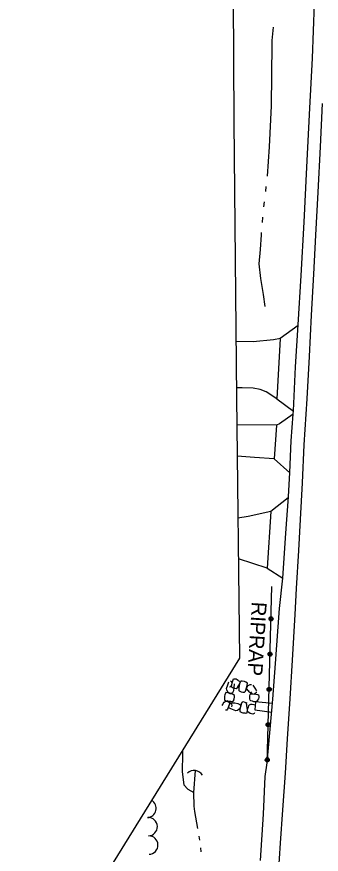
# Model space of a CAD drawing. Extents: x 589250 to 1188077, y 162953 to 363065.
# Drawn here: x 593712.5 to 593835.2, y 188463.1 to 188800.5 of the extents above; entities that cross this region are included whole.
import ezdxf

# ---------------------------------------------------------------- set-up
doc = ezdxf.new("R2010")
doc.units = 0
for name, color, linetype in [('E_BMGRD_P', 7, 'Continuous'), ('E_DRN', 7, 'Continuous'), ('E_DRN_RipRap', 7, 'Continuous'), ('E_DRN_RipRap_Text', 7, 'Continuous'), ('E_DWY', 7, 'Continuous'), ('E_LAND_TreeLine_P', 7, 'Continuous'), ('E_MAP_Limits', 7, 'Continuous'), ('E_RDWY', 7, 'Continuous'), ('E_RDWY_Gravel', 7, 'Continuous'), ('E_WAL', 7, 'Continuous'), ('E_WTR_FlowLine', 7, 'Continuous')]:
    doc.layers.add(name, color=color, linetype=linetype)

msp = doc.modelspace()

# ---------------------------------------------------------------- linework, layer by layer
at = {"layer": 'E_BMGRD_P'}
msp.add_line((593813.39, 188499.93), (593815.33, 188570.94), dxfattribs=at)
for centre, major_axis in [((593814.97, 188557.93), (0.827, -0.023)), ((593814.97, 188557.93), (0.417, -0.011)), ((593814.58, 188543.72), (0.827, -0.023)), ((593814.58, 188543.72), (0.417, -0.011)), ((593814.2, 188529.52), (0.827, -0.023)), ((593814.19, 188529.52), (0.417, -0.011)), ((593813.81, 188515.32), (0.827, -0.023)), ((593813.81, 188515.32), (0.417, -0.011)), ((593813.42, 188501.12), (0.827, -0.023)), ((593813.42, 188501.12), (0.417, -0.011))]:
    msp.add_ellipse(centre, major_axis=major_axis, ratio=0.999884, dxfattribs=at)
at = {"layer": 'E_DRN'}
msp.add_arc((593783.97, 188493.12), 3.77, 28.9063, 135.1666, dxfattribs=at)
at = {"layer": 'E_DRN_RipRap'}
for p, q in [((593797.49, 188531.39), (593797.9, 188532.5)), ((593798.57, 188532.9), (593798.93, 188532.75)), ((593798.93, 188532.75), (593799.28, 188531.97)), ((593799.05, 188530.99), (593799.4, 188532.54)), ((593799.4, 188532.54), (593799.65, 188533.34)), ((593799.65, 188533.34), (593799.78, 188533.7)), ((593799.78, 188533.7), (593800.43, 188533.82)), ((593800.43, 188533.82), (593800.87, 188533.7)), ((593800.87, 188533.7), (593801.34, 188533.47)), ((593801.34, 188533.47), (593801.82, 188533.1)), ((593802.02, 188533.02), (593802.26, 188532.63)), ((593802.73, 188532.87), (593802.26, 188531.71)), ((593802.26, 188532.63), (593802.34, 188532.47)), ((593802.34, 188532.47), (593802.3, 188531.91)), ((593803.35, 188532.77), (593802.73, 188532.87)), ((593804.27, 188532.66), (593803.35, 188532.77)), ((593804.75, 188532.44), (593804.27, 188532.66)), ((593805.54, 188531.99), (593804.75, 188532.44)), ((593797.06, 188529.89), (593797.49, 188531.39)), ((593797.12, 188529.27), (593797.06, 188529.89)), ((593797.59, 188528.44), (593797.12, 188529.27)), ((593798.26, 188530.48), (593798.74, 188530.74)), ((593798.74, 188530.74), (593799.1, 188531.22)), ((593799.06, 188530.49), (593799.05, 188530.99)), ((593799.25, 188530.22), (593799.06, 188530.49)), ((593799.1, 188531.22), (593799.28, 188531.97)), ((593799.68, 188529.96), (593799.25, 188530.22)), ((593799.79, 188528.97), (593799.41, 188528.1)), ((593800.37, 188529.82), (593799.68, 188529.96)), ((593800.01, 188530.28), (593799.79, 188528.97)), ((593800.08, 188531.76), (593800.01, 188530.28)), ((593800.89, 188529.77), (593800.37, 188529.82)), ((593801.37, 188529.96), (593800.89, 188529.77)), ((593801.64, 188530.8), (593801.25, 188530.24)), ((593801.65, 188530.21), (593801.37, 188529.96)), ((593802, 188531.32), (593801.64, 188530.8)), ((593802.02, 188530.18), (593801.92, 188529.56)), ((593801.92, 188529.56), (593802.04, 188529.09)), ((593802.3, 188531.91), (593802, 188531.32)), ((593802.16, 188531.03), (593802.02, 188530.18)), ((593802.04, 188529.09), (593802.14, 188528.98)), ((593802.14, 188528.98), (593802.96, 188528.58)), ((593802.26, 188531.71), (593802.16, 188531.03)), ((593804.73, 188528.84), (593804.79, 188529.2)), ((593804.79, 188529.2), (593805.06, 188530.15)), ((593805.06, 188530.15), (593805.39, 188531.06)), ((593805.07, 188529.72), (593805.33, 188530.54)), ((593805.32, 188529.16), (593805.07, 188529.72)), ((593806.1, 188528.58), (593805.28, 188529.61)), ((593806.13, 188528.68), (593805.32, 188529.16)), ((593805.33, 188530.54), (593805.72, 188531.07)), ((593805.39, 188531.06), (593805.54, 188531.99)), ((593805.72, 188531.07), (593806.53, 188531.51)), ((593806.53, 188531.51), (593807.13, 188531.52)), ((593807.66, 188531.27), (593808.49, 188529.94)), ((593808.49, 188529.94), (593809.04, 188528.89)), ((593796.16, 188525.77), (593796.15, 188525.11)), ((593796.22, 188526.84), (593796.19, 188525.86)), ((593796.39, 188527.35), (593796.22, 188526.84)), ((593796.75, 188528.2), (593796.39, 188527.35)), ((593797.63, 188528.08), (593796.75, 188528.2)), ((593798.12, 188528.05), (593797.59, 188528.44)), ((593798.5, 188527.78), (593797.63, 188528.08)), ((593798.9, 188527.82), (593798.12, 188528.05)), ((593799.4, 188527.55), (593798.5, 188527.78)), ((593799.41, 188528.1), (593798.9, 188527.82)), ((593799.74, 188527.49), (593799.4, 188527.55)), ((593800.19, 188527.07), (593799.74, 188527.49)), ((593799.81, 188524.76), (593800.13, 188525.65)), ((593800.13, 188525.65), (593800.29, 188526.38)), ((593800.29, 188526.38), (593800.19, 188527.07)), ((593802.96, 188528.58), (593803.65, 188528.35)), ((593803.65, 188528.35), (593804.31, 188528.4)), ((593804.31, 188528.4), (593804.73, 188528.84)), ((593807.13, 188527.56), (593806.1, 188528.58)), ((593806.36, 188526.22), (593806.41, 188526.95)), ((593806.37, 188525.66), (593806.36, 188526.22)), ((593806.6, 188525.19), (593806.37, 188525.66)), ((593806.41, 188526.95), (593806.6, 188527.44)), ((593806.6, 188527.44), (593806.83, 188527.68)), ((593806.73, 188528.5), (593807.03, 188528.04)), ((593806.83, 188527.68), (593807.29, 188527.75)), ((593807.03, 188528.04), (593807.51, 188527.72)), ((593807.29, 188527.75), (593808.77, 188527.58)), ((593807.51, 188527.72), (593808.23, 188527.63)), ((593808.91, 188528.09), (593808.23, 188527.63)), ((593808.77, 188527.58), (593809.55, 188527.42)), ((593809.01, 188528.49), (593808.91, 188528.09)), ((593809.55, 188527.42), (593809.9, 188527.32)), ((593809.86, 188525.67), (593809.57, 188525.12)), ((593810.02, 188526.18), (593809.86, 188525.67)), ((593809.9, 188527.32), (593810.08, 188526.66)), ((593810.08, 188526.66), (593810.02, 188526.18)), ((593795.32, 188522.96), (593795.47, 188523.41)), ((593795.47, 188523.41), (593795.73, 188523.88)), ((593795.73, 188523.88), (593796.11, 188524.35)), ((593796.11, 188524.35), (593796.44, 188524.65)), ((593796.15, 188525.11), (593797.3, 188524.76)), ((593796.44, 188524.65), (593796.58, 188524.76)), ((593796.58, 188524.76), (593797.1, 188524.79)), ((593797.1, 188524.79), (593797.69, 188524.55)), ((593797.12, 188525.06), (593797.76, 188524.83)), ((593797.3, 188524.76), (593797.94, 188524.75)), ((593797.72, 188522.24), (593797.38, 188521.48)), ((593797.69, 188524.55), (593798.22, 188524.24)), ((593798.23, 188523.73), (593797.72, 188522.24)), ((593797.76, 188524.83), (593798.14, 188524.52)), ((593798.15, 188523.51), (593797.9, 188522.78)), ((593798.13, 188521.97), (593797.9, 188522.78)), ((593797.94, 188524.75), (593798.75, 188524.72)), ((593798.14, 188524.52), (593798.29, 188524.22)), ((593798.55, 188523.93), (593798.15, 188523.51)), ((593798.22, 188524.24), (593798.8, 188523.89)), ((593798.29, 188524.22), (593798.23, 188523.73)), ((593799.04, 188524.13), (593798.55, 188523.93)), ((593798.75, 188524.72), (593799.34, 188524.69)), ((593798.8, 188523.89), (593799, 188523.57)), ((593799, 188523.57), (593799.14, 188523.05)), ((593799.04, 188524.13), (593800.37, 188524.08)), ((593799.14, 188523.05), (593799.05, 188522.51)), ((593799.34, 188524.69), (593799.76, 188524.86)), ((593799.76, 188524.86), (593799.85, 188524.98)), ((593800.37, 188524.08), (593801.56, 188523.87)), ((593801.56, 188523.87), (593802.36, 188523.47)), ((593802.36, 188523.47), (593802.64, 188522.94)), ((593802.69, 188522.5), (593802.45, 188521.57)), ((593802.64, 188522.94), (593802.46, 188522.1)), ((593802.86, 188523.48), (593802.69, 188522.5)), ((593802.89, 188523.84), (593802.86, 188523.48)), ((593803.26, 188524.33), (593802.89, 188523.84)), ((593803.87, 188524.45), (593803.26, 188524.33)), ((593804.54, 188524.29), (593803.87, 188524.45)), ((593805.35, 188523.97), (593804.54, 188524.29)), ((593804.95, 188523.93), (593804.81, 188524)), ((593805.19, 188523.52), (593804.95, 188523.93)), ((593805.27, 188522.89), (593805.19, 188523.52)), ((593805.37, 188522.03), (593805.27, 188522.89)), ((593805.61, 188521.8), (593805.82, 188522.41)), ((593805.82, 188522.41), (593806.06, 188523.07)), ((593806.06, 188523.07), (593806.33, 188523.34)), ((593806.33, 188523.34), (593806.81, 188523.57)), ((593806.87, 188524.93), (593806.6, 188525.19)), ((593806.81, 188523.57), (593807.35, 188523.56)), ((593807.49, 188524.73), (593806.87, 188524.93)), ((593807.35, 188523.56), (593808.07, 188523.47)), ((593808.07, 188524.55), (593807.49, 188524.73)), ((593808.68, 188524.46), (593808.07, 188524.55)), ((593808.07, 188523.47), (593808.55, 188523.25)), ((593809.19, 188524.61), (593808.68, 188524.46)), ((593809.3, 188524.75), (593809.19, 188524.61)), ((593809.57, 188525.12), (593809.3, 188524.75)), ((593797.21, 188521.14), (593796.59, 188521.11)), ((593797.38, 188521.48), (593797.21, 188521.14)), ((593798.46, 188521.77), (593798.13, 188521.97)), ((593799.47, 188521.36), (593798.46, 188521.77)), ((593800.84, 188520.93), (593799.47, 188521.36)), ((593801.4, 188521), (593800.84, 188520.93)), ((593802.13, 188521.52), (593801.4, 188521)), ((593802.46, 188522.1), (593802.13, 188521.52)), ((593802.45, 188521.57), (593802.38, 188520.62)), ((593802.38, 188520.62), (593803.16, 188520.26)), ((593803.16, 188520.26), (593803.63, 188520.08)), ((593803.63, 188520.08), (593804.52, 188520.07)), ((593804.7, 188519.99), (593805.34, 188520.09)), ((593805.34, 188520.09), (593805.47, 188521.35)), ((593805.47, 188521.35), (593805.37, 188522.03)), ((593805.48, 188521.14), (593805.61, 188521.8)), ((593805.6, 188520.6), (593805.48, 188521.14)), ((593805.73, 188520.47), (593805.6, 188520.6)), ((593806.08, 188520.16), (593805.73, 188520.47)), ((593806.61, 188519.84), (593806.08, 188520.16)), ((593807.1, 188519.65), (593806.61, 188519.84)), ((593807.57, 188519.56), (593807.1, 188519.65)), ((593808.23, 188519.73), (593807.57, 188519.56)), ((593808.35, 188520.1), (593808.23, 188519.73))]:
    msp.add_line(p, q, dxfattribs=at)
at = {"layer": 'E_DWY'}
for p, q in [((593825.86, 188676.04), (593818.67, 188670.84)), ((593818.72, 188670.88), (593815.94, 188670.36)), ((593818.67, 188670.84), (593817.29, 188646.57)), ((593807.77, 188669.5), (593800.84, 188669.7)), ((593815.94, 188670.36), (593807.77, 188669.5)), ((593803.33, 188650.94), (593801.03, 188650.95)), ((593807.72, 188650.81), (593803.33, 188650.94)), ((593810.53, 188650.34), (593807.72, 188650.81)), ((593812.96, 188649.33), (593810.53, 188650.34)), ((593817.29, 188646.57), (593812.96, 188649.33)), ((593817.29, 188646.57), (593823.99, 188641.63)), ((593823.91, 188640.37), (593818.36, 188636.52)), ((593817.1, 188635.93), (593801.2, 188636.12)), ((593817.1, 188635.93), (593816.28, 188622.32)), ((593818.36, 188636.52), (593817.1, 188635.93)), ((593808.31, 188622.95), (593801.35, 188623.4)), ((593816.28, 188622.32), (593808.31, 188622.95)), ((593816.28, 188622.32), (593822.5, 188616.77)), ((593821.91, 188606.7), (593814.87, 188601.12)), ((593814.87, 188601.12), (593805.81, 188599.18)), ((593814.87, 188601.12), (593813.35, 188578.4)), ((593805.81, 188599.18), (593801.64, 188598.47)), ((593813.35, 188578.4), (593801.83, 188582.05)), ((593813.35, 188578.4), (593819.71, 188574.26))]:
    msp.add_line(p, q, dxfattribs=at)
at = {"layer": 'E_LAND_TreeLine_P'}
for centre, start, end in [((593764.95, 188481.57), 273.8581, 60.4962), ((593765.44, 188474.19), 271.9076, 91.9076), ((593765.69, 188466.79), 271.9076, 91.9076)]:
    msp.add_arc(centre, 3.7, start, end, dxfattribs=at)
at = {"layer": 'E_MAP_Limits'}
for p, q in [((593799.63, 188814.54), (593799.97, 188758.18)), ((593799.97, 188758.18), (593801.07, 188647.15)), ((593801.07, 188647.15), (593802.3, 188542.1)), ((593802.3, 188542.1), (593712.46, 188397.16))]:
    msp.add_line(p, q, dxfattribs=at)
at = {"layer": 'E_RDWY'}
for p, q in [((593834.9, 188748.08), (593835.73, 188765.52)), ((593833.97, 188729.84), (593834.9, 188748.08)), ((593833.07, 188712.48), (593833.97, 188729.84)), ((593832.27, 188696.73), (593833.07, 188712.48)), ((593831.34, 188680.28), (593832.27, 188696.73)), ((593830.44, 188663.67), (593831.34, 188680.28)), ((593829.49, 188646.52), (593830.44, 188663.67)), ((593828.32, 188627.96), (593829.49, 188646.52)), ((593827.58, 188612.71), (593828.32, 188627.96)), ((593826.78, 188597.9), (593827.58, 188612.71)), ((593826.13, 188585.46), (593826.78, 188597.9)), ((593825.23, 188570.11), (593826.13, 188585.46)), ((593824.68, 188559.62), (593825.23, 188570.11)), ((593823.57, 188541.29), (593824.68, 188559.62)), ((593822.61, 188525.68), (593823.57, 188541.29)), ((593821.66, 188509.59), (593822.61, 188525.68)), ((593808.68, 188524.46), (593808.41, 188521.23)), ((593815.56, 188523.79), (593808.68, 188524.46)), ((593808.41, 188521.23), (593815.26, 188520.37)), ((593820.77, 188495.8), (593821.66, 188509.59)), ((593819.71, 188480.99), (593820.77, 188495.8)), ((593818.79, 188467.61), (593819.71, 188480.99)), ((593817.63, 188451.37), (593818.79, 188467.61))]:
    msp.add_line(p, q, dxfattribs=at)
at = {"layer": 'E_RDWY_Gravel'}
for p, q in [((593831.65, 188783.77), (593832.45, 188805.77)), ((593830.63, 188763.61), (593831.65, 188783.77)), ((593829.43, 188739.84), (593830.63, 188763.61)), ((593828.35, 188717.75), (593829.43, 188739.84)), ((593827.07, 188696.26), (593828.35, 188717.75)), ((593825.88, 188676.33), (593827.07, 188696.26)), ((593824.78, 188659.39), (593825.88, 188676.33)), ((593823.99, 188641.68), (593824.78, 188659.39)), ((593823.11, 188629.67), (593823.9, 188640.32)), ((593823.9, 188640.32), (593823.99, 188641.68)), ((593822.51, 188616.86), (593823.11, 188629.67)), ((593821.94, 188607.12), (593822.51, 188616.86)), ((593820.99, 188592.49), (593821.94, 188607.12)), ((593819.72, 188574.3), (593820.99, 188592.49)), ((593818.38, 188562.15), (593819.72, 188574.3)), ((593816.81, 188539.94), (593818.38, 188562.15)), ((593815.72, 188525.54), (593816.81, 188539.94)), ((593813.39, 188499.93), (593815.72, 188525.54))]:
    msp.add_line(p, q, dxfattribs=at)
at = {"layer": 'E_WAL'}
for p, q in [((593812.65, 188494.43), (593813.39, 188499.93)), ((593811.96, 188479.31), (593812.65, 188494.43)), ((593810.66, 188460.58), (593811.96, 188479.31))]:
    msp.add_line(p, q, dxfattribs=at)
at = {"layer": 'E_WTR_FlowLine'}
for p, q in [((593815.47, 188790.97), (593815.91, 188796.34)), ((593815.32, 188775.4), (593815.47, 188790.97)), ((593815.12, 188766.26), (593815.32, 188775.4)), ((593815.09, 188764.65), (593815.12, 188766.26)), ((593814.32, 188748.12), (593815.09, 188764.65)), ((593813.48, 188736.22), (593814.32, 188748.12)), ((593812.82, 188730.03), (593813.06, 188732.09)), ((593812.11, 188723.85), (593812.34, 188725.91)), ((593811.5, 188717.65), (593811.67, 188719.72)), ((593810.69, 188706.77), (593811.1, 188712.68)), ((593811.1, 188712.68), (593811.17, 188713.52)), ((593810.21, 188700.99), (593810.69, 188706.77)), ((593810.85, 188694.97), (593810.21, 188700.99)), ((593811.95, 188688.57), (593810.85, 188694.97)), ((593812.54, 188683.78), (593811.95, 188688.57)), ((593779.28, 188503.53), (593779.2, 188496.24)), ((593779.28, 188504.96), (593779.28, 188503.53)), ((593779.2, 188496.24), (593779.81, 188491.08)), ((593783.88, 188487.94), (593784.52, 188496.85)), ((593779.81, 188491.08), (593781.38, 188489.31)), ((593781.38, 188489.31), (593783.88, 188487.94)), ((593783.92, 188482.53), (593783.88, 188487.94)), ((593784.31, 188480.31), (593783.92, 188482.53)), ((593785.47, 188473.45), (593784.31, 188480.31)), ((593786.2, 188468.76), (593785.99, 188470.33)), ((593786.85, 188464.07), (593786.63, 188465.63))]:
    msp.add_line(p, q, dxfattribs=at)

# ---------------------------------------------------------------- texts
at = {"layer": 'E_DRN_RipRap_Text'}
msp.add_text('RIPRAP', height=6, rotation=266.4853, dxfattribs=at).set_placement((593807.26, 188564.93))

doc.saveas('drawing.dxf')
